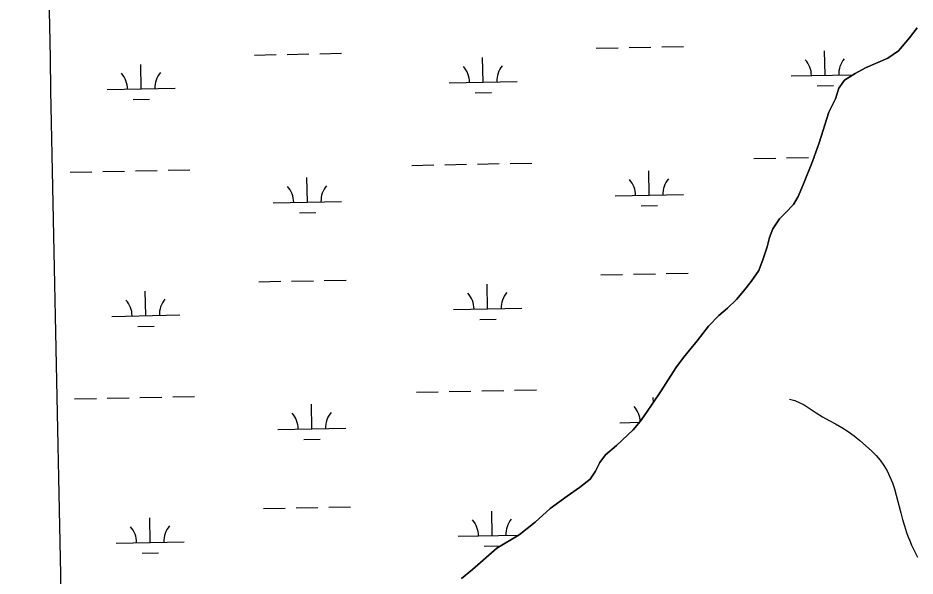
# Model space of a CAD drawing. Extents: x 3989314 to 4027622, y 243956 to 270014.
# Drawn here: x 4014525 to 4015842, y 264869 to 265688 of the extents above; entities that cross this region are included whole.
import ezdxf

# ---------------------------------------------------------------- set-up
doc = ezdxf.new("R2010")
doc.units = 0
for name, color, linetype in [('V-GRID-MAJR', 7, 'Continuous'), ('V-RIVR-EDGE', 7, 'Continuous'), ('V-TOPO-MINR', 7, 'Continuous'), ('V-WETL-SWMP', 7, 'Continuous')]:
    doc.layers.add(name, color=color, linetype=linetype)

msp = doc.modelspace()

# ---------------------------------------------------------------- linework, layer by layer
at = {"layer": 'V-GRID-MAJR'}
msp.add_spline([(4014889.957, 249819.943), (4014768.3740000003, 255876.52300000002), (4014646.73, 261936.18600000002), (4014525.085, 267995.84), (4014525.023, 267998.933)], degree=3, dxfattribs=at)
at = {"layer": 'V-RIVR-EDGE'}
msp.add_lwpolyline([(4015176.026, 264865.518), (4015192.289, 264878.67100000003), (4015227.984, 264909.704), (4015260.569, 264929.453), (4015283.953, 264948.112), (4015306.272, 264967.89), (4015330.961, 264986.299), (4015349.395, 264998.962), (4015364.9760000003, 265011.039), (4015372.683, 265022.647), (4015379.116, 265035.818), (4015387.4590000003, 265046.756), (4015403.296, 265060.357), (4015428.102, 265083.569), (4015438.436, 265095.552), (4015447.281, 265109.101), (4015456.563, 265122.639), (4015468.798, 265140.911), (4015490.5700000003, 265174.244), (4015501.856, 265189.481), (4015521.886, 265213.902), (4015538.571, 265235.561), (4015553.798, 265251.14), (4015566.2970000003, 265262.2), (4015579.4820000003, 265274.551), (4015589.822, 265286.753), (4015600.867, 265300.905), (4015612.186, 265317.45), (4015618.49, 265334.336), (4015624.378, 265352.107), (4015627.985, 265365.781), (4015633.09, 265378.327), (4015642.6180000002, 265392.952), (4015651.346, 265401.697), (4015663.22, 265414.081), (4015670.059, 265425.931), (4015676.778, 265441.93200000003), (4015690.95, 265477.197), (4015700.781, 265504.482), (4015715.184, 265549.352), (4015725.0500000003, 265568.992), (4015729.801, 265584.82300000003), (4015738.167, 265596.636), (4015753.6890000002, 265606.311), (4015768.744, 265614.68700000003), (4015787.063, 265622.545), (4015801.841, 265628.525), (4015817.183, 265639.734), (4015833.5810000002, 265658.561), (4015844.64, 265673.366)], dxfattribs=at)
at = {"layer": 'V-TOPO-MINR'}
msp.add_lwpolyline([(4015657.332777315, 265128.64235795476), (4015665.2175788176, 265126.60714731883), (4015678.8570916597, 265120.1954962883), (4015687.5854014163, 265114.32884546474), (4015696.687528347, 265108.4403606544), (4015705.9185683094, 265102.7702548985), (4015715.3429778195, 265097.4277177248), (4015724.8963003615, 265092.3035596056), (4015734.3162504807, 265087.0065304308), (4015743.4330387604, 265081.26578400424), (4015752.0950842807, 265074.8594616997), (4015760.453967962, 265068.0094221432), (4015777.7683025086, 265052.7003032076), (4015784.469961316, 265046.072152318), (4015790.6241466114, 265039.0175971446), (4015795.9571216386, 265031.3234355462), (4015800.742623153, 265023.2028696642), (4015804.7947263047, 265014.6359263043), (4015808.4369000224, 265005.9143032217), (4015811.46417959, 264996.9606605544), (4015814.0815297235, 264987.85233816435), (4015820.610169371, 264961.7381995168), (4015823.2177661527, 264952.09511275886), (4015826.067555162, 264942.5292444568), (4015829.280632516, 264933.0792038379), (4015832.735902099, 264923.7063816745), (4015832.849405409, 264923.415730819), (4015836.635021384, 264914.3450685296), (4015840.692417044, 264905.4053935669), (4015845.157482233, 264896.662199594)], dxfattribs=at)
at = {"layer": 'V-WETL-SWMP'}
for p, q in [((4015373.857695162, 265643.3531513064), (4015405.8513424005, 265643.99075336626)), ((4015421.8481660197, 265644.3095543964), (4015453.841813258, 265644.947156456)), ((4015469.838636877, 265645.2659574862), (4015501.8322841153, 265645.90355954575)), ((4014872.049335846, 265633.352602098), (4014904.0429830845, 265633.99020415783)), ((4014920.0398067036, 265634.309005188), (4014952.0334539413, 265634.9466072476)), ((4014968.030277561, 265635.26540827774), (4015000.023924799, 265635.9030103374)), ((4015207.751982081, 265593.60360781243), (4015207.034679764, 265629.5964609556)), ((4015709.5603413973, 265603.6041570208), (4015708.8430390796, 265639.59701016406)), ((4014705.9436227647, 265583.603058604), (4014705.2263204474, 265619.5959117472)), ((4015659.5702675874, 265602.6079038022), (4015750.6601887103, 265604.42323673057)), ((4015157.761908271, 265592.60735459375), (4015257.742055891, 265594.5998610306)), ((4015697.8701873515, 265587.937119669), (4015721.865422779, 265588.4153212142)), ((4014655.9535489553, 265582.6068053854), (4014755.933696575, 265584.5993118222)), ((4015196.061828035, 265577.93657046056), (4015220.057063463, 265578.4147720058)), ((4014694.2534687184, 265567.9360212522), (4014718.2487041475, 265568.4142227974)), ((4015653.120445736, 265482.384523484), (4015685.114092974, 265483.0221255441)), ((4015103.321615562, 265471.4275711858), (4015135.3152628, 265472.0651732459)), ((4015151.3120864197, 265472.3839742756), (4015183.305733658, 265473.02157633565)), ((4015199.302557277, 265473.3403773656), (4015231.2962045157, 265473.97797942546)), ((4015247.2930281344, 265474.29678045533), (4015279.286675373, 265474.9343825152)), ((4015605.1299748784, 265481.42812039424), (4015637.123622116, 265482.06572245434)), ((4014601.5132562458, 265461.42702197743), (4014633.5069034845, 265462.06462403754)), ((4014649.503727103, 265462.3834250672), (4014681.497374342, 265463.0210271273)), ((4014697.494197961, 265463.3398281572), (4014729.4878451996, 265463.977430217)), ((4014745.484668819, 265464.29623124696), (4014777.4783160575, 265464.9338333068)), ((4015451.579702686, 265427.6159383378), (4015450.862400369, 265463.608791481)), ((4014949.7713433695, 265417.6153891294), (4014949.0540410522, 265453.60824227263)), ((4014899.78126956, 265416.61913591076), (4014999.7614171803, 265418.61164234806)), ((4015401.5896288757, 265426.61968511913), (4015501.569776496, 265428.6121915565)), ((4015439.8895486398, 265411.9489009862), (4015463.884784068, 265412.4271025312)), ((4014938.0811893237, 265401.9483517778), (4014962.0764247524, 265402.4265533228)), ((4015380.4862659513, 265310.7441952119), (4015412.47991319, 265311.3817972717)), ((4015428.4767368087, 265311.7005983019), (4015460.4703840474, 265312.33820036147)), ((4015476.4672076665, 265312.65700139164), (4015508.460854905, 265313.2946034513)), ((4014878.677906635, 265300.7436460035), (4014910.671553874, 265301.38124806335)), ((4014926.668377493, 265301.7000490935), (4014958.6620247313, 265302.3376511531)), ((4014974.6588483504, 265302.65645218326), (4015006.6524955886, 265303.29405424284)), ((4014712.5721935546, 265250.9941025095), (4014711.8548912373, 265286.9869556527)), ((4015214.3805528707, 265260.9946517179), (4015213.6632505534, 265296.98750486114)), ((4015164.390479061, 265259.9983984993), (4015264.3706266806, 265261.9909049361)), ((4014662.5821197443, 265249.99784929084), (4014762.5622673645, 265251.99035572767)), ((4015202.690398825, 265245.3276143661), (4015226.6856342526, 265245.80581591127)), ((4014700.8820395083, 265235.32706515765), (4014724.8772749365, 265235.8052667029)), ((4015157.9406572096, 265139.77501818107), (4015189.9343044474, 265140.4126202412)), ((4015205.9311280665, 265140.7314212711), (4015237.9247753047, 265141.3690233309)), ((4015253.9215989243, 265141.68782436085), (4015285.9152461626, 265142.3254264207)), ((4014608.1418270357, 265128.81806588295), (4014640.135474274, 265129.455667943)), ((4014656.132297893, 265129.7744689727), (4014688.1259451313, 265130.41207103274)), ((4014704.1227687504, 265130.7308720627), (4014736.116415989, 265131.36847412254)), ((4014752.113239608, 265131.6872751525), (4014784.1068868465, 265132.3248772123)), ((4015109.950186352, 265138.8186150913), (4015141.9438335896, 265139.4562171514)), ((4015457.6259582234, 265124.2264436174), (4015457.4909711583, 265130.9998353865)), ((4014956.3999141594, 265085.0064330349), (4014955.682611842, 265120.9992861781)), ((4015408.2181996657, 265094.01072902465), (4015437.612929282, 265094.59653720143)), ((4014906.409840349, 265084.0101798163), (4015006.3899879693, 265086.0026862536)), ((4014944.709760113, 265069.3393956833), (4014968.704995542, 265069.8175972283)), ((4014885.306477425, 264968.134689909), (4014917.3001246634, 264968.7722919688)), ((4014933.296948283, 264969.091092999), (4014965.290595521, 264969.7286950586)), ((4014981.28741914, 264970.0474960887), (4015013.2810663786, 264970.68509814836)), ((4015221.00912366, 264928.3856956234), (4015220.291821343, 264964.3785487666)), ((4014719.200764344, 264918.385146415), (4014718.483462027, 264954.37799955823)), ((4014669.2106905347, 264917.38889319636), (4014769.190838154, 264919.3813996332)), ((4015171.0190498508, 264927.38944240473), (4015260.0931558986, 264929.1646021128)), ((4014707.5106102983, 264902.71810906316), (4014731.5058457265, 264903.1963106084)), ((4015209.3189696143, 264912.71865827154), (4015233.314205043, 264913.1968598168))]:
    msp.add_line(p, q, dxfattribs=at)
msp.add_lwpolyline([(4015844.6410000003, 265673.366), (4015833.5810000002, 265658.561), (4015817.183, 265639.733), (4015801.842, 265628.525), (4015787.063, 265622.54600000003), (4015768.744, 265614.686), (4015753.6890000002, 265606.311), (4015738.166, 265596.636), (4015729.8000000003, 265584.824), (4015725.0500000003, 265568.992), (4015715.185, 265549.352), (4015700.781, 265504.483), (4015690.951, 265477.197), (4015676.778, 265441.933), (4015670.059, 265425.931), (4015663.221, 265414.082), (4015651.346, 265401.69800000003), (4015642.617, 265392.952), (4015633.091, 265378.328), (4015627.984, 265365.782), (4015624.378, 265352.107), (4015618.49, 265334.337), (4015612.186, 265317.451), (4015600.866, 265300.904), (4015589.823, 265286.753), (4015579.481, 265274.551), (4015566.2970000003, 265262.199), (4015553.798, 265251.141), (4015538.5700000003, 265235.56200000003), (4015521.8850000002, 265213.901), (4015501.8570000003, 265189.482), (4015490.569, 265174.245), (4015468.798, 265140.911), (4015456.563, 265122.639), (4015447.282, 265109.101), (4015438.437, 265095.552), (4015428.1010000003, 265083.568), (4015403.296, 265060.356), (4015387.46, 265046.757), (4015379.115, 265035.818), (4015372.682, 265022.648), (4015364.9760000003, 265011.038), (4015349.396, 264998.962), (4015330.961, 264986.299), (4015306.272, 264967.89), (4015283.953, 264948.112), (4015260.569, 264929.453), (4015227.984, 264909.704), (4015192.288, 264878.67100000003), (4015176.026, 264865.51900000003)], dxfattribs=at)
for centre, radius, start, end in [((4015764.7828499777, 265605.17958500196), 35.246287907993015, 140.36987458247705, 181.91353291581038), ((4015152.5105525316, 265592.97759767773), 35.24628790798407, 0.3698775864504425, 41.913535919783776), ((4015262.9744906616, 265595.1790357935), 35.246287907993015, 140.36987458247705, 181.91353291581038), ((4015654.318911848, 265602.9781468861), 35.24628790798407, 0.3698775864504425, 41.913535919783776), ((4014650.7021932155, 265582.9770484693), 35.24628790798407, 0.3698775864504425, 41.913535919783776), ((4014761.1661313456, 265585.17848658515), 35.246287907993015, 140.36987458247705, 181.91353291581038), ((4015396.3382731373, 265426.98992820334), 35.24628790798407, 0.3698775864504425, 41.913535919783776), ((4015506.8022112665, 265429.19136631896), 35.246287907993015, 140.36987458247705, 181.91353291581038), ((4014894.5299138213, 265416.989378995), 35.24628790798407, 0.3698775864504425, 41.913535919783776), ((4015004.993851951, 265419.19081711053), 35.246287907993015, 140.36987458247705, 181.91353291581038), ((4015269.603061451, 265262.57007969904), 35.246287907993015, 140.36987458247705, 181.91353291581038), ((4014657.3307640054, 265250.3680923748), 35.24628790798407, 0.3698775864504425, 41.913535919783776), ((4014767.794702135, 265252.56953049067), 35.246287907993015, 140.36987458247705, 181.91353291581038), ((4015159.1391233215, 265260.3686415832), 35.24628790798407, 0.3698775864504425, 41.913535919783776), ((4015402.9668439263, 265094.38097210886), 35.24628790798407, 1.460247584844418, 41.913535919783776), ((4014901.1584846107, 265084.38042290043), 35.24628790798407, 0.3698775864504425, 41.913535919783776), ((4015011.62242274, 265086.58186101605), 35.246287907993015, 140.36987458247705, 181.91353291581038), ((4014774.4232729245, 264919.96057439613), 35.246287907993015, 140.36987458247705, 181.91353291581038), ((4015165.767694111, 264927.7596854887), 35.24628790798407, 0.3698775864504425, 41.913535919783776), ((4015276.231632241, 264929.96112360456), 35.246287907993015, 140.36987458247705, 181.91353291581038), ((4014663.959334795, 264917.7591362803), 35.24628790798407, 0.3698775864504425, 41.913535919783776)]:
    msp.add_arc(centre, radius, start, end, dxfattribs=at)

doc.saveas('drawing.dxf')
